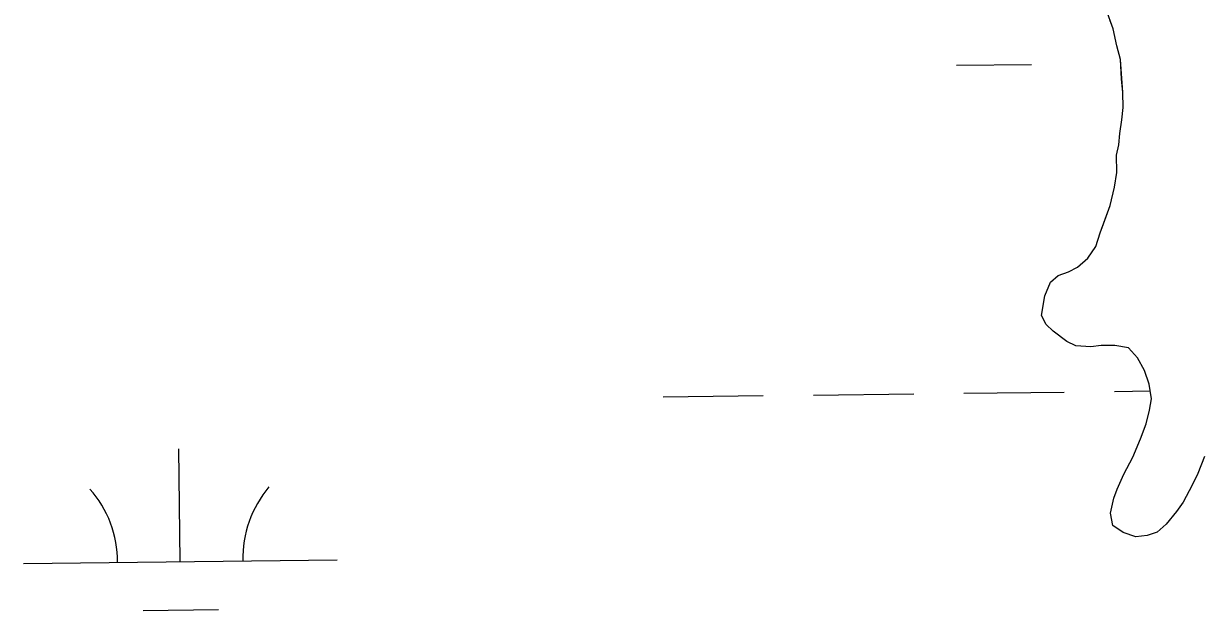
# Model space of a CAD drawing. Extents: x 3694830 to 3732949, y 415201 to 440970.
# Drawn here: x 3716453 to 3716829.4, y 436218.1 to 436405.3 of the extents above; entities that cross this region are included whole.
import ezdxf

# ---------------------------------------------------------------- set-up
doc = ezdxf.new("R2010")
doc.units = 0
doc.layers.add('V-TOPO-SHOR', color=7, linetype='Continuous')
doc.layers.add('V-WETL-SWMP', color=7, linetype='Continuous')

msp = doc.modelspace()

# ---------------------------------------------------------------- linework, layer by layer
at = {"layer": 'V-TOPO-SHOR'}
for points in [[(3716802.38, 436366.56), (3716802.71, 436370.2), (3716803.4, 436374.57), (3716803.73, 436378.57), (3716803.69, 436383.29), (3716803.29, 436387.66), (3716802.88, 436393.83), (3716801.75, 436398.18), (3716800.62, 436403.63), (3716799.5, 436406.53)], [(3716829.73, 436267.17), (3716827.6, 436261.7), (3716825.81, 436258.05), (3716822.95, 436252.57), (3716820.79, 436249.64), (3716817.55, 436245.62), (3716814.66, 436243.05), (3716811.4, 436241.93), (3716807.77, 436241.54), (3716803.76, 436242.96), (3716800.47, 436245.11), (3716799.71, 436249.11), (3716800.76, 436253.84), (3716801.83, 436256.76), (3716803.97, 436261.5), (3716806.83, 436266.98), (3716809.33, 436272.82), (3716811.11, 436277.56), (3716812.16, 436281.93), (3716812.86, 436285.57), (3716812.09, 436290.29), (3716810.6, 436294.64), (3716808.39, 436298.62), (3716805.45, 436301.87), (3716801.09, 436302.56), (3716796.72, 436302.53), (3716793.45, 436302.14), (3716788.73, 436302.46), (3716785.81, 436303.89), (3716781.42, 436307.12), (3716779.22, 436309.29), (3716777.74, 436312.19), (3716778.78, 436318.38), (3716780.56, 436322.75), (3716783.09, 436324.96), (3716786.35, 436326.07), (3716789.25, 436327.55), (3716792.49, 436330.49), (3716795.01, 436334.14), (3716796.43, 436338.52), (3716797.5, 436341.43), (3716799.63, 436347.27), (3716801.03, 436353.1), (3716801.72, 436357.83), (3716801.68, 436363.28), (3716802.38, 436366.56)]]:
    msp.add_lwpolyline(points, dxfattribs=at)
at = {"layer": 'V-WETL-SWMP'}
for p, q in [((3716800.62, 436403.63), (3716798.39, 436409.79)), ((3716801.75, 436398.18), (3716800.62, 436403.63)), ((3716802.88, 436393.83), (3716801.75, 436398.18)), ((3716750.58, 436391.98), (3716774.58, 436392.26)), ((3716803.69, 436383.29), (3716802.88, 436393.83)), ((3716803.73, 436378.57), (3716803.69, 436383.29)), ((3716803.4, 436374.57), (3716803.73, 436378.57)), ((3716802.71, 436370.2), (3716803.4, 436374.57)), ((3716802.38, 436366.56), (3716802.71, 436370.2)), ((3716801.68, 436363.28), (3716802.38, 436366.56)), ((3716801.72, 436357.83), (3716801.68, 436363.28)), ((3716801.03, 436353.1), (3716801.72, 436357.83)), ((3716799.63, 436347.27), (3716801.03, 436353.1)), ((3716796.43, 436338.52), (3716799.63, 436347.27)), ((3716795.01, 436334.14), (3716796.43, 436338.52)), ((3716792.49, 436330.49), (3716795.01, 436334.14)), ((3716789.25, 436327.55), (3716792.49, 436330.49)), ((3716780.56, 436322.75), (3716783.09, 436324.96)), ((3716783.09, 436324.96), (3716786.35, 436326.07)), ((3716786.35, 436326.07), (3716789.25, 436327.55)), ((3716778.78, 436318.38), (3716780.56, 436322.75)), ((3716777.74, 436312.19), (3716778.78, 436318.38)), ((3716779.22, 436309.29), (3716777.74, 436312.19)), ((3716781.42, 436307.13), (3716779.22, 436309.29)), ((3716785.81, 436303.89), (3716781.42, 436307.13)), ((3716788.73, 436302.46), (3716785.81, 436303.89)), ((3716793.45, 436302.14), (3716788.73, 436302.46)), ((3716796.72, 436302.53), (3716793.45, 436302.14)), ((3716801.09, 436302.56), (3716796.72, 436302.53)), ((3716805.45, 436301.87), (3716801.09, 436302.56)), ((3716808.39, 436298.62), (3716805.45, 436301.87)), ((3716810.6, 436294.64), (3716808.39, 436298.62)), ((3716812.09, 436290.29), (3716810.6, 436294.64)), ((3716812.86, 436285.57), (3716812.09, 436290.29)), ((3716657, 436286.21), (3716688.99, 436286.59)), ((3716704.99, 436286.78), (3716736.99, 436287.17)), ((3716752.99, 436287.36), (3716784.99, 436287.74)), ((3716800.99, 436287.93), (3716812.45, 436288.07)), ((3716812.16, 436281.93), (3716812.86, 436285.57)), ((3716811.11, 436277.56), (3716812.16, 436281.93)), ((3716809.33, 436272.82), (3716811.11, 436277.56)), ((3716806.83, 436266.98), (3716809.33, 436272.82)), ((3716503.02, 436233.63), (3716502.59, 436269.63)), ((3716803.97, 436261.5), (3716806.83, 436266.98)), ((3716829.74, 436267.17), (3716827.6, 436261.7)), ((3716801.83, 436256.76), (3716803.97, 436261.5)), ((3716827.6, 436261.7), (3716825.81, 436258.05)), ((3716800.76, 436253.84), (3716801.83, 436256.76)), ((3716825.81, 436258.05), (3716822.95, 436252.57)), ((3716799.71, 436249.11), (3716800.76, 436253.84)), ((3716822.95, 436252.57), (3716820.79, 436249.64)), ((3716800.47, 436245.11), (3716799.71, 436249.11)), ((3716820.79, 436249.64), (3716817.55, 436245.62)), ((3716803.76, 436242.96), (3716800.47, 436245.11)), ((3716817.55, 436245.62), (3716814.66, 436243.05)), ((3716807.77, 436241.54), (3716803.76, 436242.96)), ((3716811.4, 436241.93), (3716807.77, 436241.54)), ((3716814.66, 436243.05), (3716811.4, 436241.93)), ((3716453.02, 436233.03), (3716553.02, 436234.23)), ((3716491.2, 436218.06), (3716515.2, 436218.34))]:
    msp.add_line(p, q, dxfattribs=at)
for centre, start, end in [((3716447.78, 436233.45), 359.9115, 41.4552), ((3716558.25, 436234.76), 139.9115, 181.4552)]:
    msp.add_arc(centre, 35.25, start, end, dxfattribs=at)

doc.saveas('drawing.dxf')
